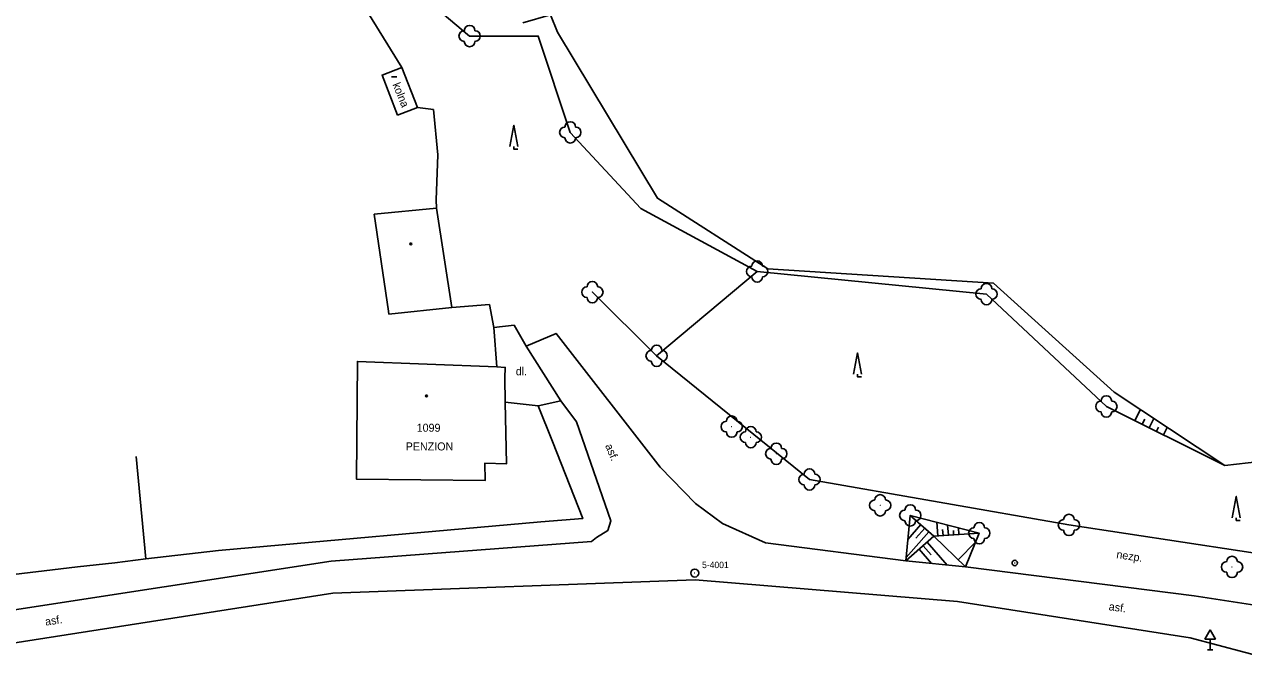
# Model space of a CAD drawing. Extents: x -794191 to -788944, y -1117087 to -1105044.
# Drawn here: x -792130.9 to -792016.6, y -1110988 to -1110928.3 of the extents above; entities that cross this region are included whole.
import ezdxf

# ---------------------------------------------------------------- set-up
doc = ezdxf.new("R2010")
doc.units = 0
for name, color, linetype in [('Doplněk polohopisu', 7, 'Continuous'), ('Doplňkové značky', 7, 'Continuous'), ('Hranice - ploty_ zdi', 7, 'Continuous'), ('Komunikace', 7, 'Continuous'), ('Pomocné popisy', 7, 'Continuous'), ('Popisy budov', 7, 'Continuous'), ('Stavební objekty', 7, 'Continuous'), ('temporary_level_1', 7, 'Continuous'), ('Vodstvo', 7, 'Continuous'), ('Výškopis', 7, 'Continuous'), ('Zeleň', 7, 'Continuous'), ('Značky druhů budov', 7, 'Continuous'), ('Značky druhů pozemků', 7, 'Continuous'), ('Čísla popisná', 7, 'Continuous')]:
    doc.layers.add(name, color=color, linetype=linetype)

msp = doc.modelspace()

# ---------------------------------------------------------------- linework, layer by layer
at = {"layer": 'Doplněk polohopisu'}
msp.add_line((-792080.57, -1110963.53), (-792083.83, -1110958.43), dxfattribs=at)
at = {"layer": 'Doplňkové značky'}
for p, q in [((-792019.69, -1110984.974), (-792020.19, -1110985.84)), ((-792019.69, -1110984.974), (-792019.19, -1110985.84)), ((-792020.19, -1110985.84), (-792019.19, -1110985.84)), ((-792019.94, -1110986.84), (-792019.44, -1110986.84)), ((-792019.69, -1110986.84), (-792019.69, -1110985.84))]:
    msp.add_line(p, q, dxfattribs=at)
for radius in [0.25, 0.0005]:
    msp.add_circle((-792038.02, -1110978.72), radius, dxfattribs=at)
at = {"layer": 'Hranice - ploty_ zdi'}
for p, q in [((-792095.47, -1110932.32), (-792098.92, -1110926.77)), ((-792092.5, -1110936.27), (-792094.01, -1110936.08)), ((-792092.11, -1110940.51), (-792092.5, -1110936.27)), ((-792092.11, -1110940.51), (-792092.26, -1110944.73)), ((-792092.23, -1110945.49), (-792092.26, -1110944.73)), ((-792071.59, -1110959.32), (-792077.61, -1110953.36)), ((-792086.56, -1110960.34), (-792086.86, -1110956.67)), ((-792080.94, -1110968.37), (-792081.35, -1110967.34)), ((-792119.48, -1110978.34), (-792120.38, -1110968.74)), ((-792119.48, -1110978.34), (-792112.65, -1110977.56)), ((-792125.89, -1110979.07), (-792122.37, -1110978.69)), ((-792122.37, -1110978.69), (-792119.48, -1110978.34)), ((-792138.64, -1110980.62), (-792125.89, -1110979.07))]:
    msp.add_line(p, q, dxfattribs=at)
for points in [[(-792086.86, -1110956.67), (-792087.27, -1110954.52), (-792090.79, -1110954.81)], [(-792081.35, -1110967.34), (-792082.69, -1110964.01), (-792085.8, -1110963.67)], [(-792112.65, -1110977.56), (-792082.44, -1110974.86), (-792078.51, -1110974.56), (-792080.94, -1110968.37)]]:
    msp.add_lwpolyline(points, dxfattribs=at)
at = {"layer": 'Komunikace'}
for p, q in [((-792065.42, -1110975.03), (-792061.38, -1110976.84)), ((-792077.7, -1110976.72), (-792077.22, -1110976.34)), ((-792102.09, -1110978.56), (-792077.7, -1110976.72)), ((-792061.38, -1110976.84), (-792048.23, -1110978.52)), ((-792133.45, -1110983.35), (-792102.09, -1110978.56)), ((-792048.23, -1110978.52), (-792042.64, -1110979.08)), ((-792042.64, -1110979.08), (-792021.19, -1110981.81)), ((-792067.97, -1110980.29), (-792101.95, -1110981.53)), ((-792043.37, -1110982.31), (-792067.97, -1110980.29)), ((-792101.95, -1110981.53), (-792132.94, -1110986.39)), ((-792021.57, -1110985.72), (-792043.37, -1110982.31))]:
    msp.add_line(p, q, dxfattribs=at)
for points in [[(-792065.42, -1110975.03), (-792067.96, -1110973.15), (-792071.25, -1110969.75), (-792081.01, -1110957.22), (-792083.83, -1110958.43), (-792084.95, -1110956.44), (-792086.86, -1110956.67)], [(-792077.22, -1110976.34), (-792076.17, -1110975.67), (-792075.88, -1110974.78), (-792079.09, -1110965.5), (-792080.57, -1110963.53), (-792082.69, -1110964.01)], [(-792021.19, -1110981.81), (-792015.52, -1110982.67), (-792008.67, -1110981.25), (-792003.78, -1110978.27)], [(-792018.74, -1111047.78), (-792016.15, -1111036.07), (-792006.9, -1110991.79), (-792007.46, -1110990.39), (-792011.21, -1110988.48), (-792021.57, -1110985.72)]]:
    msp.add_lwpolyline(points, dxfattribs=at)
at = {"layer": 'Stavební objekty'}
for p, q in [((-792094.01, -1110936.08), (-792095.47, -1110932.32)), ((-792095.87, -1110936.8), (-792094.01, -1110936.08))]:
    msp.add_line(p, q, dxfattribs=at)
for points in [[(-792095.87, -1110936.8), (-792097.33, -1110933.04), (-792095.47, -1110932.32)], [(-792085.8, -1110963.67), (-792085.65, -1110969.43), (-792087.68, -1110969.36), (-792087.65, -1110970.99), (-792099.71, -1110970.88), (-792099.64, -1110959.85), (-792086.56, -1110960.34)], [(-792085.8, -1110963.67), (-792085.81, -1110961.38), (-792085.78, -1110960.4), (-792086.56, -1110960.34)]]:
    msp.add_lwpolyline(points, dxfattribs=at)
msp.add_lwpolyline([(-792098.07, -1110946.06), (-792092.23, -1110945.49), (-792090.79, -1110954.81), (-792096.68, -1110955.41), (-792096.72, -1110955.13)], close=True, dxfattribs=at)
at = {"layer": 'temporary_level_1'}
for radius in [0.375, 0.0005]:
    msp.add_circle((-792068.01, -1110979.66), radius, dxfattribs=at)
at = {"layer": 'Vodstvo'}
for p, q in [((-792018.31, -1110969.58), (-792028.71, -1110962.73)), ((-792010.94, -1110968.77), (-792018.31, -1110969.58))]:
    msp.add_line(p, q, dxfattribs=at)
msp.add_lwpolyline([(-792084.14, -1110928.14), (-792081.54, -1110927.38), (-792080.88, -1110929.02), (-792071.52, -1110944.57), (-792061.16, -1110951.17), (-792040, -1110952.53), (-792028.71, -1110962.73)], dxfattribs=at)
at = {"layer": 'Výškopis'}
for p, q in [((-792026.75, -1110965.39), (-792026.24, -1110964.36)), ((-792025.41, -1110966.06), (-792024.98, -1110965.19)), ((-792026.08, -1110965.72), (-792025.84, -1110965.25)), ((-792024.74, -1110966.39), (-792024.54, -1110966)), ((-792024.07, -1110966.72), (-792023.72, -1110966.02)), ((-792048.23, -1110978.52), (-792047.81, -1110974.26)), ((-792047.81, -1110974.26), (-792045.59, -1110976.21)), ((-792041.34, -1110975.93), (-792047.81, -1110974.26)), ((-792046.82, -1110975.13), (-792048.03, -1110976.51)), ((-792046.45, -1110975.46), (-792047.28, -1110976.41)), ((-792045.24, -1110976.19), (-792045.33, -1110974.9)), ((-792044.24, -1110976.12), (-792044.31, -1110975.16)), ((-792043.25, -1110976.06), (-792043.29, -1110975.43)), ((-792045.59, -1110976.21), (-792048.23, -1110978.52)), ((-792046.07, -1110975.79), (-792048.2, -1110978.21)), ((-792045.59, -1110976.21), (-792041.34, -1110975.93)), ((-792045.59, -1110976.21), (-792042.64, -1110979.08)), ((-792044.74, -1110976.15), (-792044.78, -1110975.59)), ((-792043.75, -1110976.09), (-792043.77, -1110975.69)), ((-792042.64, -1110979.08), (-792041.34, -1110975.93)), ((-792046.98, -1110977.42), (-792045.81, -1110978.76)), ((-792046.6, -1110977.1), (-792045.84, -1110977.97)), ((-792046.23, -1110976.77), (-792044.35, -1110978.91)), ((-792043.31, -1110978.43), (-792041.68, -1110976.75))]:
    msp.add_line(p, q, dxfattribs=at)
at = {"layer": 'Zeleň'}
msp.add_line((-792029.43, -1110964.06), (-792018.31, -1110969.58), dxfattribs=at)
for points in [[(-792062.16, -1110951.43), (-792073.07, -1110945.52), (-792079.68, -1110938.4), (-792082.69, -1110929.39), (-792089.12, -1110929.38), (-792099.37, -1110920.75), (-792098.36, -1110912.82), (-792097.25, -1110904.85), (-792108.57, -1110885.89), (-792127.07, -1110860.26)], [(-792029.43, -1110964.06), (-792040.67, -1110953.54), (-792062.16, -1110951.43), (-792071.59, -1110959.32), (-792057.26, -1110970.9), (-792032.94, -1110975.16), (-792011.58, -1110978.4)]]:
    msp.add_lwpolyline(points, dxfattribs=at)
for centre in [(-792089.12, -1110929.38), (-792079.68, -1110938.4), (-792062.16, -1110951.43), (-792077.61, -1110953.36), (-792040.67, -1110953.54), (-792071.59, -1110959.32), (-792029.43, -1110964.06), (-792064.55, -1110965.95), (-792062.76, -1110966.94), (-792060.37, -1110968.49), (-792057.26, -1110970.9), (-792050.63, -1110973.32), (-792047.81, -1110974.26), (-792032.94, -1110975.16), (-792041.34, -1110975.93), (-792017.65, -1110979.09)]:
    msp.add_circle(centre, 0.0005, dxfattribs=at)
for centre, start, end in [((-792089.12, -1110928.88), 0, 179.99999), ((-792089.62, -1110929.38), 89.99999, 269.99999), ((-792088.62, -1110929.38), 270, 89.99999), ((-792089.12, -1110929.88), 179.99999, 359.99999), ((-792079.68, -1110937.9), 0, 179.99999), ((-792080.18, -1110938.4), 89.99999, 269.99999), ((-792079.68, -1110938.9), 179.99999, 359.99999), ((-792079.18, -1110938.4), 270, 89.99999), ((-792062.66, -1110951.43), 89.99999, 269.99999), ((-792062.16, -1110950.93), 0, 179.99999), ((-792061.66, -1110951.43), 270, 89.99999), ((-792077.61, -1110952.86), 0, 179.99999), ((-792062.16, -1110951.93), 179.99999, 359.99999), ((-792040.67, -1110953.04), 0, 179.99999), ((-792078.11, -1110953.36), 89.99999, 269.99999), ((-792077.11, -1110953.36), 270, 89.99999), ((-792041.17, -1110953.54), 89.99999, 269.99999), ((-792040.17, -1110953.54), 270, 89.99999), ((-792077.61, -1110953.86), 179.99999, 359.99999), ((-792040.67, -1110954.04), 179.99999, 359.99999), ((-792071.59, -1110958.82), 0, 179.99999), ((-792072.09, -1110959.32), 89.99999, 269.99999), ((-792071.09, -1110959.32), 270, 89.99999), ((-792071.59, -1110959.82), 179.99999, 359.99999), ((-792029.93, -1110964.06), 89.99999, 269.99999), ((-792029.43, -1110963.56), 0, 179.99999), ((-792028.93, -1110964.06), 270, 89.99999), ((-792064.55, -1110965.45), 0, 179.99999), ((-792029.43, -1110964.56), 179.99999, 359.99999), ((-792065.05, -1110965.95), 89.99999, 269.99999), ((-792064.05, -1110965.95), 270, 89.99999), ((-792062.76, -1110966.44), 0, 179.99999), ((-792064.55, -1110966.45), 179.99999, 359.99999), ((-792063.26, -1110966.94), 89.99999, 269.99999), ((-792062.76, -1110967.44), 179.99999, 359.99999), ((-792062.26, -1110966.94), 270, 89.99999), ((-792060.37, -1110967.99), 0, 179.99999), ((-792060.87, -1110968.49), 89.99999, 269.99999), ((-792059.87, -1110968.49), 270, 89.99999), ((-792060.37, -1110968.99), 179.99999, 359.99999), ((-792057.76, -1110970.9), 89.99999, 269.99999), ((-792057.26, -1110970.4), 0, 179.99999), ((-792056.76, -1110970.9), 270, 89.99999), ((-792057.26, -1110971.4), 179.99999, 359.99999), ((-792051.13, -1110973.32), 89.99999, 269.99999), ((-792050.63, -1110972.82), 0, 179.99999), ((-792050.13, -1110973.32), 270, 89.99999), ((-792050.63, -1110973.82), 179.99999, 359.99999), ((-792048.31, -1110974.26), 89.99999, 269.99999), ((-792047.81, -1110973.76), 0, 179.99999), ((-792047.31, -1110974.26), 270, 89.99999), ((-792032.94, -1110974.66), 0, 179.99999), ((-792047.81, -1110974.76), 179.99999, 359.99999), ((-792041.84, -1110975.93), 89.99999, 269.99999), ((-792041.34, -1110975.43), 0, 179.99999), ((-792040.84, -1110975.93), 270, 89.99999), ((-792033.44, -1110975.16), 89.99999, 269.99999), ((-792032.44, -1110975.16), 270, 89.99999), ((-792041.34, -1110976.43), 179.99999, 359.99999), ((-792032.94, -1110975.66), 179.99999, 359.99999), ((-792018.15, -1110979.09), 89.99999, 269.99999), ((-792017.65, -1110978.59), 0, 179.99999), ((-792017.15, -1110979.09), 270, 89.99999), ((-792017.65, -1110979.59), 179.99999, 359.99999)]:
    msp.add_arc(centre, 0.5, start, end, dxfattribs=at)
at = {"layer": 'Značky druhů budov'}
msp.add_line((-792096.45, -1110933.21), (-792095.95, -1110933.21), dxfattribs=at)
for centre in [(-792094.63, -1110948.85), (-792093.16, -1110963.08)]:
    msp.add_circle(centre, 0.0875, dxfattribs=at)
at = {"layer": 'Značky druhů pozemků'}
for points in [[(-792085.335, -1110939.73), (-792084.96, -1110937.73), (-792084.585, -1110939.73)], [(-792084.96, -1110939.73), (-792084.96, -1110939.98), (-792084.585, -1110939.98)], [(-792053.125, -1110961.05), (-792052.75, -1110959.05), (-792052.375, -1110961.05)], [(-792052.75, -1110961.05), (-792052.75, -1110961.3), (-792052.375, -1110961.3)], [(-792017.625, -1110974.48), (-792017.25, -1110972.48), (-792016.875, -1110974.48)], [(-792017.25, -1110974.48), (-792017.25, -1110974.73), (-792016.875, -1110974.73)]]:
    msp.add_lwpolyline(points, dxfattribs=at)

# ---------------------------------------------------------------- texts
at = {"layer": 'Pomocné popisy'}
msp.add_text('dl.', height=0.75, dxfattribs=at).set_placement((-792084.789, -1110961.141))
for s, rotation, p in [('asf.', 292.8564, (-792076.435, -1110967.743)), ('nezp.', 351.36126, (-792028.526, -1110978.256)), ('asf.', 352.61227, (-792029.24, -1110983.14)), ('asf.', 8.43623, (-792128.86, -1110984.59))]:
    msp.add_text(s, height=0.75, rotation=rotation, dxfattribs=at).set_placement(p)
at = {"layer": 'Popisy budov'}
msp.add_text('kolna', height=0.75, rotation=291.98484, dxfattribs=at).set_placement((-792096.357, -1110933.915))
msp.add_text('PENZION', height=0.75, dxfattribs=at).set_placement((-792095.11, -1110968.18))
at = {"layer": 'temporary_level_1'}
msp.add_text('5-4001', height=0.6, dxfattribs=at).set_placement((-792067.33, -1110979.2))
at = {"layer": 'Čísla popisná'}
msp.add_text('1099', height=0.75, dxfattribs=at).set_placement((-792094.08, -1110966.43))

doc.saveas('drawing.dxf')
